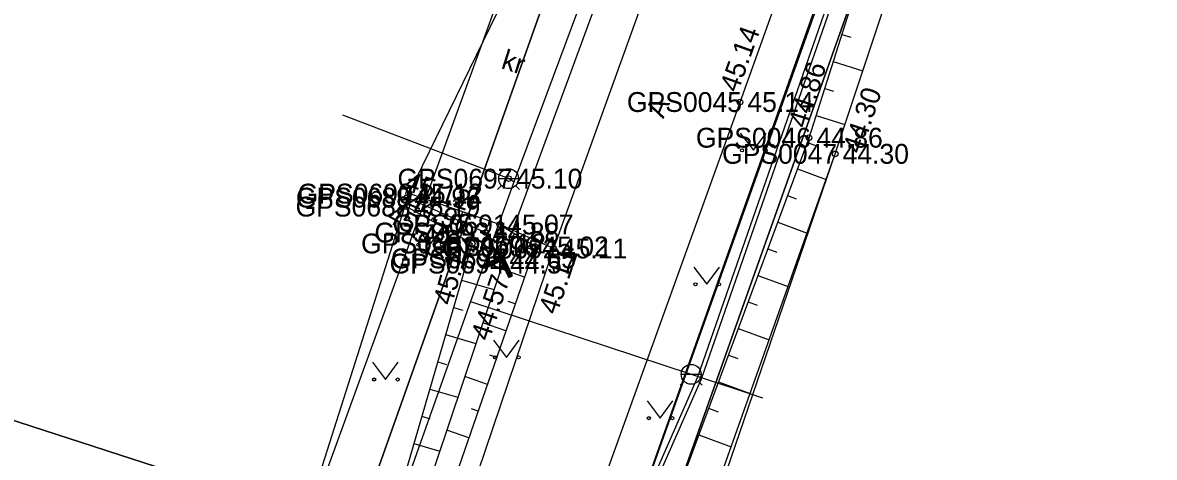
# Model space of a CAD drawing. Extents: x 551623 to 559850, y 6561220 to 6567135.
# Drawn here: x 557102.77 to 557142.7, y 6565609.19 to 6565624.51 of the extents above; entities that cross this region are included whole.
import ezdxf

# ---------------------------------------------------------------- set-up
doc = ezdxf.new("R2010")
doc.units = 0
for name, color, linetype in [('HALJASTUS', 7, 'Continuous'), ('KORGUS-EH2000', 7, 'Continuous'), ('KPOHULIIN', 7, 'Continuous'), ('KTRASS', 7, 'Continuous'), ('MOOTKORG-EH2000', 7, 'Continuous'), ('MOOTMPUNKT', 7, 'Continuous'), ('MOOTNR', 7, 'Continuous'), ('MOOTPIIR', 7, 'Continuous'), ('MPKAABEL', 7, 'Continuous'), ('MPOHULIIN', 7, 'Continuous'), ('PIIR', 7, 'Continuous'), ('RELJEEF', 7, 'Continuous'), ('TEE', 7, 'Continuous'), ('TRUUP', 7, 'Continuous'), ('VKAEV', 7, 'Continuous'), ('VTRASS', 7, 'Continuous')]:
    doc.layers.add(name, color=color, linetype=linetype)

msp = doc.modelspace()

# ---------------------------------------------------------------- linework, layer by layer
at = {"layer": 'HALJASTUS'}
for p, q in [((557128.092, 6565620.618), (557128.556, 6565620.012)), ((557128.556, 6565620.012), (557129.001, 6565620.618)), ((557116.678, 6565617.288), (557117.141, 6565616.682)), ((557117.141, 6565616.682), (557117.587, 6565617.288)), ((557126.449, 6565615.896), (557126.912, 6565615.29)), ((557126.912, 6565615.29), (557127.358, 6565615.896)), ((557119.38, 6565613.318), (557119.843, 6565612.711)), ((557119.843, 6565612.711), (557120.289, 6565613.318)), ((557115.112, 6565612.54), (557115.575, 6565611.933)), ((557115.575, 6565611.933), (557116.021, 6565612.54)), ((557124.805, 6565611.174), (557125.268, 6565610.568)), ((557125.268, 6565610.568), (557125.714, 6565611.174))]:
    msp.add_line(p, q, dxfattribs=at)
for centre in [(557128.155, 6565620.012), (557128.984, 6565620.012), (557116.74, 6565616.682), (557117.569, 6565616.682), (557126.511, 6565615.29), (557127.34, 6565615.29), (557119.442, 6565612.711), (557120.271, 6565612.711), (557115.174, 6565611.933), (557116.003, 6565611.933), (557124.867, 6565610.568), (557125.696, 6565610.568)]:
    msp.add_circle(centre, 0.055, dxfattribs=at)
at = {"layer": 'KORGUS-EH2000'}
for centre in [(557128.082, 6565621.715), (557130.516, 6565620.457), (557131.439, 6565619.888), (557116.335, 6565618.343), (557116.396, 6565618.485), (557116.321, 6565618.027), (557118.633, 6565616.727), (557121.502, 6565616.551), (557119.71, 6565616.018)]:
    msp.add_circle(centre, 0.1, dxfattribs=at)
at = {"layer": 'KPOHULIIN'}
msp.add_lwpolyline([(557033.153, 6565351.076), (557050.554, 6565399.565), (557067.065, 6565445.505), (557084.207, 6565493.616), (557103.697, 6565548.895), (557103.697, 6565548.895), (557136.898, 6565642.401), (557153.703, 6565689.258)], dxfattribs=at)
at = {"layer": 'KTRASS'}
msp.add_lwpolyline([(557026.803, 6565375.144), (557032.863, 6565383.722), (557042.439, 6565408.103), (557054.708, 6565437.366), (557065.159, 6565467.183), (557074.882, 6565496.793), (557085.218, 6565523.93), (557095.541, 6565553.264), (557105.806, 6565584.058), (557113.235, 6565607.969), (557122.948, 6565634.671), (557136.565, 6565667.041), (557148.593, 6565662.181)], dxfattribs=at)
at = {"layer": 'MOOTMPUNKT'}
for centre in [(557128.082, 6565621.715), (557130.516, 6565620.457), (557131.439, 6565619.888), (557119.918, 6565619.013), (557116.335, 6565618.343), (557116.396, 6565618.485), (557116.321, 6565618.027), (557119.606, 6565617.397), (557119.105, 6565617.112), (557118.633, 6565616.727), (557120.851, 6565616.622), (557119.689, 6565616.201), (557121.502, 6565616.551), (557119.71, 6565616.018)]:
    msp.add_circle(centre, 0.1, dxfattribs=at)
at = {"layer": 'MOOTPIIR'}
for points in [[(557139.744, 6565680.935), (557134.119, 6565666.153), (557132.379, 6565660.644), (557125.645, 6565644.222), (557124.398, 6565640.179), (557120.444, 6565626.791), (557116.396, 6565618.485), (557110.204, 6565599.022), (557106.621, 6565589.829), (557104.252, 6565584.831), (557099.902, 6565572.968), (557091.714, 6565547.834), (557091.204, 6565546.398), (557089.975, 6565543.016), (557089.03, 6565541.834), (557085.345, 6565527.333)], [(557123.649, 6565597.144), (557131.439, 6565619.888), (557135.989, 6565633.551), (557138.66, 6565635.803), (557139.302, 6565639.392), (557141.878, 6565651.606), (557144.728, 6565653.185), (557154.978, 6565652.55), (557157.159, 6565650.361), (557157.454, 6565649.958), (557158.668, 6565651.145), (557165.654, 6565632.005), (557181.323, 6565589.325)]]:
    msp.add_lwpolyline(points, dxfattribs=at)
at = {"layer": 'MPKAABEL'}
for points in [[(557187.456, 6565599.606), (557177.403, 6565625.401), (557172.528, 6565638.343), (557171.411, 6565642.887), (557167.901, 6565652.074), (557166.974, 6565655.503), (557165.736, 6565659.294), (557164.874, 6565659.594), (557157.078, 6565657.517), (557142.525, 6565654.193), (557141.608, 6565653.807), (557141.26, 6565653.022), (557136.914, 6565641.202), (557134.897, 6565635.657), (557131.035, 6565624.808), (557126.58, 6565612.013), (557124.657, 6565607.634)], [(557124.798, 6565607.582), (557126.72, 6565611.959), (557131.176, 6565624.758), (557135.038, 6565635.606), (557137.055, 6565641.15), (557141.399, 6565652.966), (557141.721, 6565653.692), (557142.571, 6565654.05), (557157.114, 6565657.371), (557164.868, 6565659.437), (557165.617, 6565659.177), (557166.831, 6565655.46), (557167.758, 6565652.029), (557171.268, 6565642.841), (557172.386, 6565638.297), (557177.262, 6565625.348), (557187.324, 6565599.533)]]:
    msp.add_lwpolyline(points, dxfattribs=at)
at = {"layer": 'MPOHULIIN'}
msp.add_lwpolyline([(557050.554, 6565399.565), (557067.065, 6565445.505), (557084.207, 6565493.616), (557103.697, 6565548.895), (557120.292, 6565595.621), (557120.292, 6565595.621), (557153.703, 6565689.258)], dxfattribs=at)
at = {"layer": 'PIIR'}
for points in [[(557143.03, 6565692.36), (557157.5, 6565654.27), (557142.14, 6565653.78), (557122.77, 6565599.28), (557106.21, 6565552.32), (557093.58, 6565515.97), (557085.1, 6565492.2), (557086.02, 6565487.88), (557073.92, 6565497.32), (557076.42, 6565497.95), (557098, 6565559.71), (557096.67, 6565561.36), (557100.66, 6565572.69), (557102.77, 6565573.26), (557114.53, 6565606.57), (557127.78, 6565643.89), (557142.97, 6565686.18)], [(557048.49, 6565668.68), (557127.78, 6565643.89), (557114.53, 6565606.57), (557036.55, 6565631.87)], [(557142.14, 6565653.78), (557157.5, 6565654.27), (557181.52, 6565590.04), (557174.05, 6565568.29), (557122.77, 6565599.28)], [(557036.55, 6565631.87), (557114.53, 6565606.57), (557102.77, 6565573.26), (557025.39, 6565597.47)]]:
    msp.add_lwpolyline(points, close=True, dxfattribs=at)
at = {"layer": 'RELJEEF'}
for p, q in [((557131.675, 6565624.101), (557131.991, 6565624)), ((557131.372, 6565623.148), (557132.414, 6565622.816)), ((557131.069, 6565622.195), (557131.377, 6565622.097)), ((557130.765, 6565621.242), (557131.782, 6565620.918)), ((557130.454, 6565620.292), (557130.753, 6565620.181)), ((557130.106, 6565619.354), (557131.116, 6565618.979)), ((557116.396, 6565618.485), (557116.346, 6565618.338)), ((557129.759, 6565618.417), (557130.065, 6565618.303)), ((557116.321, 6565618.027), (557116.466, 6565618.285)), ((557117.343, 6565618.164), (557117.319, 6565618.094)), ((557117.193, 6565617.537), (557117.25, 6565617.639)), ((557118.29, 6565617.843), (557118.181, 6565617.523)), ((557119.237, 6565617.522), (557119.196, 6565617.4)), ((557118.065, 6565617.046), (557118.302, 6565617.469)), ((557129.411, 6565617.479), (557130.446, 6565617.095)), ((557120.124, 6565617.074), (557119.595, 6565616.225)), ((557118.536, 6565616.393), (557118.881, 6565616.292)), ((557120.804, 6565616.486), (557120.302, 6565616.659)), ((557129.063, 6565616.541), (557129.377, 6565616.425)), ((557120.477, 6565615.541), (557119.646, 6565615.828)), ((557128.715, 6565615.604), (557129.776, 6565615.21)), ((557118.256, 6565615.433), (557119.402, 6565615.099)), ((557117.976, 6565614.473), (557118.308, 6565614.376)), ((557120.15, 6565614.596), (557119.903, 6565614.681)), ((557128.367, 6565614.666), (557128.689, 6565614.547)), ((557119.823, 6565613.651), (557119.01, 6565613.932)), ((557117.696, 6565613.513), (557118.765, 6565613.201)), ((557128.019, 6565613.729), (557129.107, 6565613.325)), ((557119.496, 6565612.705), (557119.255, 6565612.789)), ((557127.671, 6565612.791), (557128.001, 6565612.669)), ((557117.416, 6565612.553), (557117.725, 6565612.463)), ((557119.169, 6565611.76), (557118.373, 6565612.036)), ((557117.137, 6565611.593), (557118.128, 6565611.304)), ((557127.323, 6565611.854), (557128.437, 6565611.44)), ((557118.842, 6565610.815), (557118.606, 6565610.897)), ((557126.975, 6565610.916), (557127.313, 6565610.791)), ((557116.857, 6565610.633), (557117.142, 6565610.549)), ((557118.515, 6565609.87), (557117.737, 6565610.14)), ((557126.627, 6565609.979), (557127.767, 6565609.556)), ((557116.577, 6565609.672), (557117.491, 6565609.406))]:
    msp.add_line(p, q, dxfattribs=at)
for points in [[(557124.076, 6565603.072), (557124.096, 6565603.157), (557130.516, 6565620.457), (557135.12, 6565634.931), (557135.468, 6565636.451), (557134.49, 6565637.447), (557134.84, 6565639.328), (557135.645, 6565639.532), (557137.301, 6565642.571), (557136.738, 6565644.685), (557144.255, 6565663.632), (557146.157, 6565668.781), (557146.912, 6565669.427), (557147.115, 6565668.406), (557145.074, 6565663.399), (557138.372, 6565644.21), (557138.236, 6565642.211), (557137.278, 6565639.44), (557137.811, 6565639.662), (557139.302, 6565639.392)], [(557125.342, 6565602.683), (557125.404, 6565602.905), (557131.439, 6565619.888), (557135.989, 6565633.551), (557136.845, 6565636.478), (557137.218, 6565637.506), (557138.989, 6565637.413)], [(557116.335, 6565618.343), (557119.105, 6565617.112), (557119.71, 6565616.018), (557116.426, 6565606.234), (557113.631, 6565598.326), (557110.022, 6565598.253)], [(557116.321, 6565618.027), (557118.633, 6565616.727), (557115.668, 6565606.555), (557112.865, 6565599.158), (557110.204, 6565599.022)], [(557119.606, 6565617.397), (557120.851, 6565616.622), (557117.131, 6565605.869), (557114.174, 6565597.401), (557112.521, 6565597.6), (557109.65, 6565597.564)]]:
    msp.add_lwpolyline(points, dxfattribs=at)
at = {"layer": 'TEE'}
for points in [[(557143.358, 6565678.174), (557138.558, 6565664.435), (557136.96, 6565659.233), (557132.351, 6565646.148), (557129.9, 6565639.419), (557125.021, 6565626.31), (557121.502, 6565616.551), (557117.747, 6565605.465), (557114.535, 6565597.096), (557113.397, 6565596.47), (557110.079, 6565587.319), (557110.691, 6565586.826), (557109.779, 6565583.198), (557104.291, 6565567.464), (557095.848, 6565544.395), (557094.385, 6565540.223), (557089.288, 6565525.984)], [(557092.088, 6565511.985), (557090.727, 6565512.907), (557089.23, 6565514.428), (557091.324, 6565520.351), (557091.733, 6565520.689), (557092.882, 6565523.804), (557092.721, 6565524.388), (557097.215, 6565535.867), (557101.757, 6565547.928), (557103.641, 6565553.302), (557108.597, 6565566.722), (557113.999, 6565581.937), (557115.285, 6565585.504), (557119.495, 6565597.655), (557120.533, 6565600.365), (557121.605, 6565603.738), (557128.082, 6565621.715), (557134.236, 6565638.871), (557136.362, 6565644.832), (557143.373, 6565664.048), (557146.52, 6565672.286)], [(557121.502, 6565616.551), (557119.606, 6565617.397), (557116.396, 6565618.485)]]:
    msp.add_lwpolyline(points, dxfattribs=at)
at = {"layer": 'TRUUP'}
for p, q in [((557123.472, 6565626.483), (557119.689, 6565616.201)), ((557119.724, 6565616.296), (557119.017, 6565615.969)), ((557119.077, 6565615.84), (557119.017, 6565615.969)), ((557119.035, 6565615.931), (557119.036, 6565615.978)), ((557119.689, 6565616.201), (557119.047, 6565615.905)), ((557119.058, 6565615.881), (557119.062, 6565615.99)), ((557119.654, 6565616.107), (557119.077, 6565615.84)), ((557119.082, 6565615.843), (557119.087, 6565616.002)), ((557119.107, 6565615.854), (557119.113, 6565616.014)), ((557119.133, 6565615.866), (557119.138, 6565616.025)), ((557119.158, 6565615.878), (557119.163, 6565616.037)), ((557119.183, 6565615.889), (557119.189, 6565616.049)), ((557119.209, 6565615.901), (557119.214, 6565616.061)), ((557119.234, 6565615.913), (557119.24, 6565616.072)), ((557119.26, 6565615.925), (557119.265, 6565616.084)), ((557119.285, 6565615.936), (557119.291, 6565616.096)), ((557119.311, 6565615.948), (557119.316, 6565616.108)), ((557119.336, 6565615.96), (557119.341, 6565616.119)), ((557119.361, 6565615.972), (557119.367, 6565616.131)), ((557119.387, 6565615.983), (557119.392, 6565616.143)), ((557119.412, 6565615.995), (557119.418, 6565616.154)), ((557119.438, 6565616.007), (557119.443, 6565616.166)), ((557119.463, 6565616.019), (557119.468, 6565616.178)), ((557119.488, 6565616.03), (557119.494, 6565616.19)), ((557119.514, 6565616.042), (557119.519, 6565616.201)), ((557119.539, 6565616.054), (557119.545, 6565616.213)), ((557119.565, 6565616.066), (557119.57, 6565616.225)), ((557119.59, 6565616.077), (557119.595, 6565616.237)), ((557119.615, 6565616.089), (557119.621, 6565616.248)), ((557119.641, 6565616.101), (557119.646, 6565616.26)), ((557119.921, 6565615.53), (557119.654, 6565616.107)), ((557119.665, 6565616.083), (557119.672, 6565616.272)), ((557119.689, 6565616.032), (557119.697, 6565616.284)), ((557119.985, 6565615.56), (557119.689, 6565616.201)), ((557119.712, 6565615.982), (557119.723, 6565616.295)), ((557120.05, 6565615.589), (557119.724, 6565616.296)), ((557119.735, 6565615.931), (557119.746, 6565616.247)), ((557119.759, 6565615.881), (557119.769, 6565616.197)), ((557119.782, 6565615.83), (557119.793, 6565616.147)), ((557119.805, 6565615.78), (557119.816, 6565616.096)), ((557119.828, 6565615.73), (557119.839, 6565616.046)), ((557119.852, 6565615.679), (557119.862, 6565615.995)), ((557119.875, 6565615.629), (557119.886, 6565615.945)), ((557119.898, 6565615.578), (557119.909, 6565615.894)), ((557119.921, 6565615.53), (557120.05, 6565615.589)), ((557119.922, 6565615.53), (557119.932, 6565615.844)), ((557119.947, 6565615.542), (557119.956, 6565615.794)), ((557119.973, 6565615.554), (557119.979, 6565615.743)), ((557119.998, 6565615.565), (557120.002, 6565615.693)), ((557120.023, 6565615.577), (557120.026, 6565615.642))]:
    msp.add_line(p, q, dxfattribs=at)
at = {"layer": 'VKAEV'}
for p, q in [((557119.67, 6565618.766), (557119.531, 6565618.626)), ((557119.568, 6565619.013), (557120.268, 6565619.013)), ((557120.165, 6565618.766), (557120.305, 6565618.626)), ((557126.007, 6565612.114), (557126.707, 6565612.114)), ((557126.11, 6565611.867), (557125.97, 6565611.727)), ((557126.605, 6565611.867), (557126.744, 6565611.727))]:
    msp.add_line(p, q, dxfattribs=at)
for centre in [(557119.918, 6565619.013), (557126.357, 6565612.114)]:
    msp.add_circle(centre, 0.35, dxfattribs=at)
at = {"layer": 'VTRASS'}
for points in [[(557145.322, 6565689.495), (557134.032, 6565659.135), (557130.382, 6565646.475), (557120.112, 6565618.925), (557118.572, 6565614.685), (557109.512, 6565589.115), (557108.482, 6565586.205), (557104.61, 6565573.91), (557101.828, 6565566.771), (557100.892, 6565564.715), (557100.207, 6565563.094), (557095.302, 6565548.745), (557082.162, 6565511.115), (557077.662, 6565498.385), (557074.832, 6565487.185), (557073.992, 6565486.035), (557070.902, 6565479.045), (557049.552, 6565418.835), (557036.81, 6565383.508), (557036.652, 6565383.055), (557029.612, 6565366.205)], [(557120.101, 6565618.896), (557119.918, 6565619.013), (557114.066, 6565621.249)], [(557118.572, 6565614.685), (557126.357, 6565612.114), (557128.872, 6565611.284)]]:
    msp.add_lwpolyline(points, dxfattribs=at)

# ---------------------------------------------------------------- texts
at = {"layer": 'KORGUS-EH2000'}
for s, rotation, p in [(' 45.14', 70.2662, (557127.917, 6565621.774)), (' 44.86', 72.3537, (557130.349, 6565620.51)), (' 44.30', 71.5796, (557132.269, 6565619.611)), (' 45.12', 341.2785, (557115.962, 6565618.709)), (' 44.96', 336.0329, (557116.022, 6565618.069)), (' 45.19', 330.6504, (557115.311, 6565617.682)), (' 45.12', 73.75, (557117.838, 6565614.262)), (' 45.11', 71.2863, (557121.537, 6565613.938)), (' 44.57', 71.4448, (557119.147, 6565613.009))]:
    msp.add_text(s, height=0.7, rotation=rotation, dxfattribs=at).set_placement(p)
at = {"layer": 'MOOTKORG-EH2000'}
for s, p in [(' 45.14', (557128.082, 6565621.365)), (' 44.86', (557130.516, 6565620.107)), (' 44.30', (557131.439, 6565619.538)), (' 45.10', (557119.918, 6565618.663)), (' 44.96', (557116.335, 6565617.993)), (' 45.12', (557116.396, 6565618.135)), (' 45.19', (557116.321, 6565617.677)), (' 45.07', (557119.606, 6565617.047)), (' 44.88', (557119.105, 6565616.762)), (' 45.12', (557118.633, 6565616.377)), (' 45.02', (557120.851, 6565616.272)), (' 45.11', (557121.502, 6565616.201)), (' 44.65', (557119.689, 6565615.851)), (' 44.57', (557119.71, 6565615.668))]:
    msp.add_text(s, height=0.7, dxfattribs=at).set_placement(p)
at = {"layer": 'MOOTNR'}
for s, p in [('GPS0045 ', (557124.092, 6565621.365)), ('GPS0046 ', (557126.526, 6565620.107)), ('GPS0047 ', (557127.449, 6565619.538)), ('GPS0697 ', (557115.998, 6565618.663)), ('GPS0689 ', (557112.415, 6565617.993)), ('GPS0690 ', (557112.476, 6565618.135)), ('GPS0688 ', (557112.402, 6565617.677)), ('GPS0691 ', (557115.826, 6565617.047)), ('GPS0693 ', (557115.185, 6565616.762)), ('GPS0687 ', (557114.713, 6565616.377)), ('GPS0696 ', (557116.931, 6565616.272)), ('GPS0692 ', (557117.582, 6565616.201)), ('GPS0694 ', (557115.72, 6565615.668)), ('GPS0695 ', (557115.769, 6565615.851))]:
    msp.add_text(s, height=0.7, dxfattribs=at).set_placement(p)
at = {"layer": 'TEE'}
for s, rotation, p in [('kr', 342.4332, (557119.62, 6565622.912)), ('A', 67.2456, (557125.379, 6565621.105))]:
    msp.add_text(s, height=0.7, rotation=rotation, dxfattribs=at).set_placement(p)

doc.saveas('drawing.dxf')
